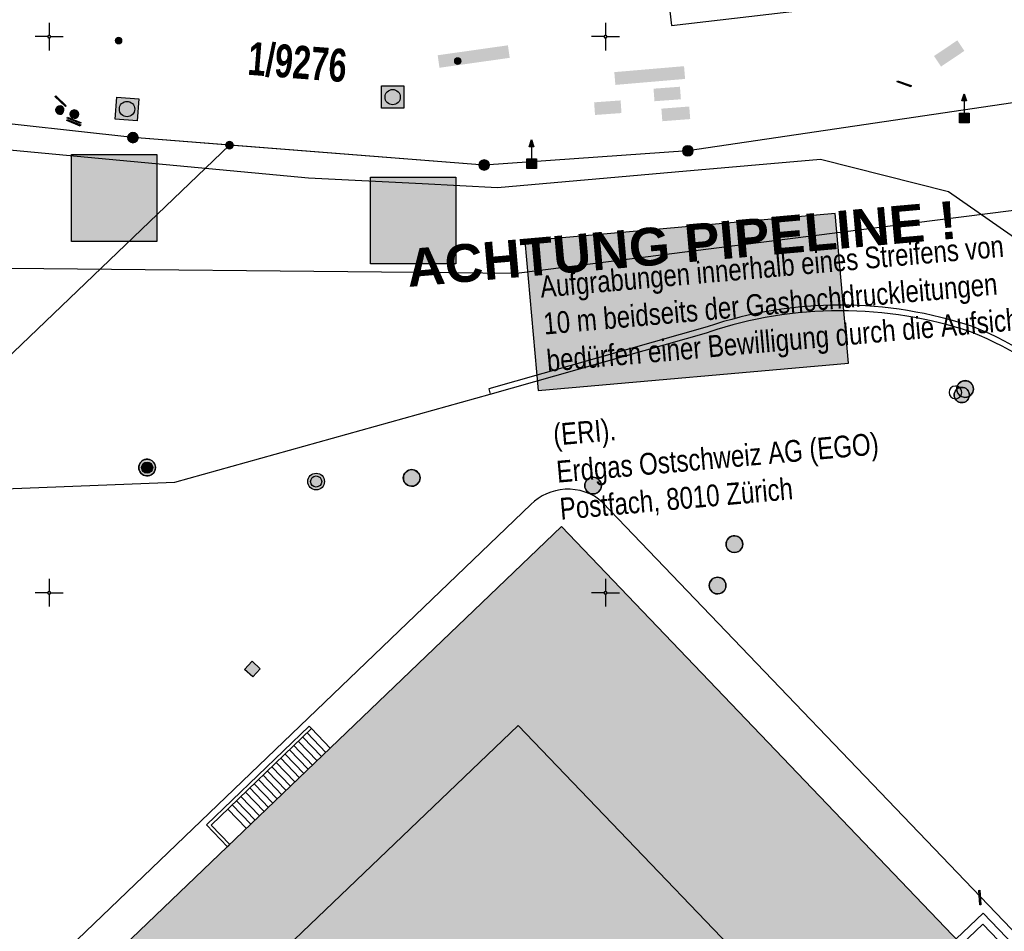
# Model space of a CAD drawing. Header units: metres. Extents: x 2695560 to 2696939, y 1260491 to 1262050.
# Tile 573 of 656: x 2695750 to 2695794, y 1261235 to 1261276. Entities that reach past the tile are written whole.
import ezdxf

# ---------------------------------------------------------------- set-up
doc = ezdxf.new("R2010")
doc.units = ezdxf.units.M
doc.linetypes.add('AUSGEZOGEN', pattern=[0])
for name, color, linetype in [('XR$1$AV_Flächen (EO)', 7, 'AUSGEZOGEN'), ('XR$1$AV_Gebäudeflächen (BB)', 7, 'AUSGEZOGEN'), ('XR$1$AV_Grenzpunkte', 7, 'AUSGEZOGEN'), ('XR$1$AV_Grundstück-Nr.', 7, 'AUSGEZOGEN'), ('XR$1$AV_Koordinatennetzpunkte', 7, 'AUSGEZOGEN'), ('XR$1$AV_Linien (BB)', 7, 'AUSGEZOGEN'), ('XR$1$AV_Linien (EO)', 7, 'AUSGEZOGEN'), ('XR$1$AV_Linien (RL)', 7, 'AUSGEZOGEN'), ('XR$1$AV_Signalpunkte (RL)', 7, 'AUSGEZOGEN'), ('XR$1$AW_LK_Einlaufschacht alt', 24, 'AUSGEZOGEN'), ('XR$1$AW_LK_Schachtdeckel', 24, 'AUSGEZOGEN'), ('XR$1$EW_LK_Bauwerk', 1, 'AUSGEZOGEN'), ('XR$1$EW_LK_Knoten', 1, 'AUSGEZOGEN'), ('XR$1$FM_LK_SW_TRASSEKNOTEN', 94, 'AUSGEZOGEN'), ('XR$1$GA_LK_Absperrarmatur', 32, 'AUSGEZOGEN'), ('XR$1$GA_LK_Rohrleitungsteil', 32, 'AUSGEZOGEN'), ('XR$1$Liegenschaftsgrenzen', 7, 'AUSGEZOGEN'), ('XR$1$PFAV', 255, 'AUSGEZOGEN'), ('XR$1$PFAW', 255, 'AUSGEZOGEN'), ('XR$1$PFEW', 255, 'AUSGEZOGEN'), ('XR$1$PFGA', 255, 'AUSGEZOGEN'), ('XR$1$PFWA', 255, 'AUSGEZOGEN'), ('XR$1$RAEW', 8, 'AUSGEZOGEN'), ('XR$1$RP_Abstandslinie', 7, 'AUSGEZOGEN'), ('XR$1$WA_LK_Absperrarmatur', 171, 'AUSGEZOGEN'), ('XR$1$WA_LK_Hydrant', 171, 'AUSGEZOGEN'), ('XR$1$WA_LK_Piezometer', 171, 'AUSGEZOGEN'), ('XR$1$WA_LK_Rohrleitungsteil', 171, 'AUSGEZOGEN')]:
    doc.layers.add(name, color=color, linetype=linetype)
doc.styles.add('ARIAL', font='arial.ttf')

# ---------------------------------------------------------------- blocks, each defined once
blk = doc.blocks.new('COMPLEXOBJECT_53')
at = {"layer": 'XR$1$AV_Linien (BB)', "color": 7, "linetype": 'AUSGEZOGEN', "transparency": 33554687}
blk.add_line((5804.812, 11283.571), (5803.772, 11285.182), dxfattribs=at)
blk.add_lwpolyline([(5777.79, 11277.06), (5777.964, 11275.509), (5788.005, 11276.681)], dxfattribs=at)
for centre, radius, start, end in [((5784.758, 11308.561), 32.042, 291.6804, 308.7466), ((5784.74, 11308.586), 32.071, 275.8438, 291.6944)]:
    blk.add_arc(centre, radius, start, end, dxfattribs=at)
blk = doc.blocks.new('COMPLEXOBJECT_612')
at = {"layer": 'XR$1$AV_Linien (BB)', "color": 7, "linetype": 'AUSGEZOGEN', "transparency": 33554687}
blk.add_line((5774.874, 11254.064), (5818.92, 11208.034), dxfattribs=at)
blk.add_lwpolyline([(5686.237, 11172.151), (5729.039, 11213.077), (5771.648, 11253.966)], dxfattribs=at)
for centre, radius, start, end in [((5773.311, 11252.306), 2.349, 93.1138, 135.0465), ((5773.314, 11252.303), 2.353, 48.4628, 93.1897)]:
    blk.add_arc(centre, radius, start, end, dxfattribs=at)
blk = doc.blocks.new('COMPLEXOBJECT_688')
at = {"layer": 'XR$1$AV_Linien (BB)', "color": 7, "linetype": 'AUSGEZOGEN', "transparency": 33554687}
blk.add_line((5769.823, 11258.925), (5779.641, 11261.719), dxfattribs=at)
for centre, radius, start, end in [((5785.538, 11244.126), 18.555, 89.9999, 108.5306), ((5785.542, 11244.123), 18.558, 71.4223, 90.0113), ((5785.873, 11247.753), 15.035, 45.252, 68.2122)]:
    blk.add_arc(centre, radius, start, end, dxfattribs=at)
blk = doc.blocks.new('COMPLEXOBJECT_860')
at = {"layer": 'XR$1$AV_Flächen (EO)', "color": 7, "linetype": 'AUSGEZOGEN', "transparency": 33554687}
blk.add_line((5769.823, 11258.925), (5779.641, 11261.719), dxfattribs=at)
for points in [[(5779.573, 11261.959), (5769.755, 11259.165), (5769.823, 11258.925)], [(5796.458, 11258.431), (5799.729, 11255.027), (5799.902, 11254.847), (5804.212, 11258.98), (5808.355, 11254.701), (5808.535, 11254.874), (5804.219, 11259.333), (5799.909, 11255.2), (5796.634, 11258.608)]]:
    blk.add_lwpolyline(points, dxfattribs=at)
for centre, radius, start, end in [((5785.542, 11244.101), 18.829, 71.4428, 108.4806), ((5785.538, 11244.126), 18.555, 89.9999, 108.5306), ((5785.542, 11244.123), 18.558, 71.4223, 90.0113), ((5785.873, 11247.753), 15.035, 45.252, 68.2122), ((5785.895, 11247.787), 15.245, 45.2188, 68.2923)]:
    blk.add_arc(centre, radius, start, end, dxfattribs=at)
blk = doc.blocks.new('BWAV16')
at = {"true_color": 0x000000, "transparency": 33554687}
blk.add_hatch(color=18, dxfattribs=at).paths.add_polyline_path([(-0.082, 0.59), (0.081, 0.59), (0, 0.835)])
at = {"layer": 'XR$1$PFAV', "transparency": 33554687}
blk.add_hatch(color=7, dxfattribs=at).paths.add_polyline_path([(-0.165, -0.165), (0.165, -0.165), (0.165, 0.165), (-0.165, 0.165)])
at = {"color": 7, "transparency": 33554687}
blk.add_line((0, 0.654), (0, 0.165), dxfattribs=at)
for points in [[(-0.082, 0.59), (0, 0.835), (0.081, 0.59), (-0.082, 0.59)], [(0.165, -0.165), (-0.165, -0.165), (-0.165, 0.165), (0.165, 0.165), (0.165, -0.165)]]:
    blk.add_lwpolyline(points, close=True, dxfattribs=at)
at = {"layer": 'XR$1$PFAV', "transparency": 33554687}
blk.add_lwpolyline([(-0.165, 0.165), (0.165, 0.165), (0.165, -0.165), (-0.165, -0.165), (-0.165, 0.165)], close=True, dxfattribs=at)
blk = doc.blocks.new('BAV15')
at = {"layer": 'XR$1$PFAV', "transparency": 33554687}
blk.add_hatch(color=7, dxfattribs=at).paths.add_polyline_path([(0.5, 0), (0.49, 0.101), (0.459, 0.197), (0.41, 0.286), (0.344, 0.362), (0.264, 0.424), (0.174, 0.469), (0.076, 0.494), (-0.025, 0.499), (-0.125, 0.484), (-0.22, 0.449), (-0.306, 0.395), (-0.379, 0.326), (-0.437, 0.243), (-0.477, 0.15), (-0.497, 0.051), (-0.497, -0.051), (-0.477, -0.15), (-0.437, -0.243), (-0.379, -0.326), (-0.306, -0.395), (-0.22, -0.449), (-0.125, -0.484), (-0.025, -0.499), (0.076, -0.494), (0.174, -0.469), (0.264, -0.424), (0.344, -0.362), (0.41, -0.286), (0.459, -0.197), (0.49, -0.101)])
at = {"color": 7, "transparency": 33554687}
for start, end in [(90, 270), (270, 90)]:
    blk.add_arc((0, 0), 0.5, start, end, dxfattribs=at)
at = {"layer": 'XR$1$PFAV', "transparency": 33554687}
blk.add_circle((0, 0), 0.5, dxfattribs=at)
blk = doc.blocks.new('BAV2041')
at = {"color": 7, "transparency": 33554687}
for p, q in [((0, 0.5), (0, 0.05)), ((-0.05, 0), (-0.5, 0)), ((0.05, 0), (0.5, 0)), ((0, -0.05), (0, -0.5))]:
    blk.add_line(p, q, dxfattribs=at)
blk.add_circle((0, 0), 0.05, dxfattribs=at)
for start, end in [(90, 270), (270, 90)]:
    blk.add_arc((0, 0), 0.05, start, end, dxfattribs=at)
blk = doc.blocks.new('BAW2089')
at = {"layer": 'XR$1$PFAW', "transparency": 33554687}
blk.add_hatch(color=7, dxfattribs=at).paths.add_polyline_path([(-0.5, 0.5), (-0.5, -0.5), (0.5, -0.5), (0.5, 0.5)])
at = {"transparency": 33554687}
blk.add_lwpolyline([(-0.5, 0.5), (0.5, 0.5), (0.5, -0.5), (-0.5, -0.5), (-0.5, 0.5)], close=True, dxfattribs=at)
at = {"layer": 'XR$1$PFAW', "transparency": 33554687}
blk.add_lwpolyline([(-0.5, 0.5), (0.5, 0.5), (0.5, -0.5), (-0.5, -0.5), (-0.5, 0.5)], close=True, dxfattribs=at)
blk = doc.blocks.new('BAW2087')
at = {"lineweight": 25, "true_color": 0x000000, "transparency": 33554687}
h = blk.add_hatch(color=18, dxfattribs=at)
h.paths.add_polyline_path([(-0.5, 0.5), (-0.5, -0.5), (0.5, -0.5), (0.5, 0.5)])
h.paths.add_polyline_path([(0.337, -0.069), (0.316, -0.136), (0.282, -0.196), (0.237, -0.249), (0.182, -0.292), (0.119, -0.322), (0.052, -0.34), (-0.017, -0.343), (-0.086, -0.333), (-0.151, -0.309), (-0.21, -0.272), (-0.261, -0.224), (-0.301, -0.167), (-0.328, -0.103), (-0.342, -0.035), (-0.342, 0.035), (-0.328, 0.103), (-0.301, 0.167), (-0.261, 0.224), (-0.21, 0.272), (-0.151, 0.309), (-0.086, 0.333), (-0.017, 0.343), (0.052, 0.34), (0.119, 0.322), (0.182, 0.292), (0.237, 0.249), (0.282, 0.196), (0.316, 0.136), (0.337, 0.069), (0.344, 0)], flags=16)
at = {"layer": 'XR$1$PFAW', "lineweight": 25, "transparency": 33554687}
blk.add_hatch(color=7, dxfattribs=at).paths.add_polyline_path([(0.344, 0), (0.337, 0.069), (0.316, 0.136), (0.282, 0.196), (0.237, 0.249), (0.182, 0.292), (0.119, 0.322), (0.052, 0.34), (-0.017, 0.343), (-0.086, 0.333), (-0.151, 0.309), (-0.21, 0.272), (-0.261, 0.224), (-0.301, 0.167), (-0.328, 0.103), (-0.342, 0.035), (-0.342, -0.035), (-0.328, -0.103), (-0.301, -0.167), (-0.261, -0.224), (-0.21, -0.272), (-0.151, -0.309), (-0.086, -0.333), (-0.017, -0.343), (0.052, -0.34), (0.119, -0.322), (0.182, -0.292), (0.237, -0.249), (0.282, -0.196), (0.316, -0.136), (0.337, -0.069)])
at = {"lineweight": 25, "transparency": 33554687}
for p, q in [((-0.5, 0.5, 0.993), (0.5, 0.5, 0.993)), ((-0.5, -0.5, 0.993), (-0.5, 0.5, 0.993)), ((0.5, 0.5, 0.993), (0.5, -0.5, 0.993)), ((0.5, -0.5, 0.993), (-0.5, -0.5, 0.993))]:
    blk.add_line(p, q, dxfattribs=at)
blk.add_circle((0, 0), 0.344, dxfattribs=at)
at = {"layer": 'XR$1$PFAW', "lineweight": 25, "transparency": 33554687}
blk.add_line((-0.5, 0.5), (0.5, 0.5), dxfattribs=at)
at = {"layer": 'XR$1$PFAW', "color": 31, "lineweight": 25, "transparency": 33554687}
for p, q in [((-0.5, -0.5), (-0.5, 0.5)), ((0.5, 0.5), (0.5, -0.5)), ((0.5, -0.5), (-0.5, -0.5))]:
    blk.add_line(p, q, dxfattribs=at)
at = {"layer": 'XR$1$PFAW', "lineweight": 25, "transparency": 33554687}
blk.add_circle((0, 0), 0.344, dxfattribs=at)
blk = doc.blocks.new('BAW2082')
at = {"layer": 'XR$1$PFAW', "transparency": 33554687}
blk.add_hatch(color=7, dxfattribs=at).paths.add_polyline_path([(0.509, -0.003), (0.499, 0.098), (0.469, 0.194), (0.42, 0.283), (0.354, 0.359), (0.274, 0.421), (0.183, 0.466), (0.085, 0.491), (-0.016, 0.496), (-0.116, 0.481), (-0.211, 0.446), (-0.297, 0.392), (-0.37, 0.323), (-0.428, 0.24), (-0.468, 0.147), (-0.488, 0.047), (-0.488, -0.054), (-0.468, -0.153), (-0.428, -0.246), (-0.37, -0.329), (-0.297, -0.398), (-0.211, -0.452), (-0.116, -0.487), (-0.016, -0.502), (0.085, -0.497), (0.183, -0.472), (0.274, -0.427), (0.354, -0.366), (0.42, -0.289), (0.469, -0.2), (0.499, -0.104)])
at = {"transparency": 33554687}
for start, end in [(91.19481, 268.80519), (268.80519, 91.19481)]:
    blk.add_arc((0.01, 0), 0.5, start, end, dxfattribs=at)
at = {"layer": 'XR$1$PFAW', "transparency": 33554687}
blk.add_circle((0.009, -0.003), 0.5, dxfattribs=at)
blk = doc.blocks.new('BWA2013')
at = {"true_color": 0x000000, "transparency": 33554687}
blk.add_hatch(color=18, dxfattribs=at).paths.add_polyline_path([(-0.291, -0.409), (0.352, 0.357), (0.291, 0.409), (-0.352, -0.357)])
at = {"transparency": 33554687}
blk.add_lwpolyline([(-0.291, -0.409), (-0.352, -0.357), (0.291, 0.409), (0.352, 0.357), (-0.291, -0.409)], close=True, dxfattribs=at)
blk = doc.blocks.new('BWA2009')
at = {"true_color": 0x000000, "transparency": 33554687}
blk.add_hatch(color=18, dxfattribs=at).paths.add_polyline_path([(0.333, 0), (0.327, 0.067), (0.306, 0.131), (0.274, 0.19), (0.23, 0.242), (0.176, 0.283), (0.116, 0.313), (0.05, 0.329), (-0.017, 0.333), (-0.084, 0.323), (-0.147, 0.299), (-0.204, 0.264), (-0.253, 0.217), (-0.291, 0.162), (-0.318, 0.1), (-0.332, 0.034), (-0.332, -0.034), (-0.318, -0.1), (-0.291, -0.162), (-0.253, -0.217), (-0.204, -0.264), (-0.147, -0.299), (-0.084, -0.323), (-0.017, -0.333), (0.05, -0.329), (0.116, -0.313), (0.176, -0.283), (0.23, -0.242), (0.274, -0.19), (0.306, -0.131), (0.327, -0.067)])
at = {"layer": 'XR$1$PFWA', "transparency": 33554687}
blk.add_hatch(color=7, dxfattribs=at).paths.add_polyline_path([(0.5, 0), (0.49, 0.101), (0.459, 0.197), (0.41, 0.286), (0.344, 0.362), (0.264, 0.424), (0.174, 0.469), (0.076, 0.494), (-0.025, 0.499), (-0.125, 0.484), (-0.22, 0.449), (-0.306, 0.395), (-0.379, 0.326), (-0.437, 0.243), (-0.477, 0.15), (-0.497, 0.051), (-0.497, -0.051), (-0.477, -0.15), (-0.437, -0.243), (-0.379, -0.326), (-0.306, -0.395), (-0.22, -0.449), (-0.125, -0.484), (-0.025, -0.499), (0.076, -0.494), (0.174, -0.469), (0.264, -0.424), (0.344, -0.362), (0.41, -0.286), (0.459, -0.197), (0.49, -0.101)])
at = {"transparency": 33554687}
blk.add_circle((0, 0), 0.333, dxfattribs=at)
for start, end in [(90, 180), (180, 270), (0, 90), (270, 0)]:
    blk.add_arc((0, 0), 0.5, start, end, dxfattribs=at)
at = {"layer": 'XR$1$PFWA', "transparency": 33554687}
blk.add_circle((0, 0), 0.5, dxfattribs=at)
blk = doc.blocks.new('BWA1376')
at = {"true_color": 0x000000, "transparency": 33554687}
h = blk.add_hatch(color=18, dxfattribs=at)
h.paths.add_polyline_path([(0.5, 0), (0.49, 0.101), (0.459, 0.197), (0.41, 0.286), (0.344, 0.362), (0.264, 0.424), (0.174, 0.469), (0.076, 0.494), (-0.025, 0.499), (-0.125, 0.484), (-0.22, 0.449), (-0.306, 0.395), (-0.379, 0.326), (-0.437, 0.243), (-0.477, 0.15), (-0.497, 0.051), (-0.497, -0.051), (-0.477, -0.15), (-0.437, -0.243), (-0.379, -0.326), (-0.306, -0.395), (-0.22, -0.449), (-0.125, -0.484), (-0.025, -0.499), (0.076, -0.494), (0.174, -0.469), (0.264, -0.424), (0.344, -0.362), (0.41, -0.286), (0.459, -0.197), (0.49, -0.101)])
h.paths.add_polyline_path([(0.326, 0.067), (0.333, 0), (0.326, -0.067), (0.306, -0.131), (0.273, -0.19), (0.229, -0.241), (0.176, -0.283), (0.116, -0.312), (0.05, -0.329), (-0.017, -0.333), (-0.083, -0.322), (-0.147, -0.299), (-0.204, -0.263), (-0.253, -0.217), (-0.291, -0.162), (-0.318, -0.1), (-0.331, -0.034), (-0.331, 0.034), (-0.318, 0.1), (-0.291, 0.162), (-0.253, 0.217), (-0.204, 0.263), (-0.147, 0.299), (-0.083, 0.322), (-0.017, 0.333), (0.05, 0.329), (0.116, 0.312), (0.176, 0.283), (0.229, 0.241), (0.273, 0.19), (0.306, 0.131)], flags=16)
at = {"layer": 'XR$1$PFWA', "transparency": 33554687}
blk.add_hatch(color=7, dxfattribs=at).paths.add_polyline_path([(0.5, 0), (0.49, 0.101), (0.459, 0.197), (0.41, 0.286), (0.344, 0.362), (0.264, 0.424), (0.174, 0.469), (0.076, 0.494), (-0.025, 0.499), (-0.125, 0.484), (-0.22, 0.449), (-0.306, 0.395), (-0.379, 0.326), (-0.437, 0.243), (-0.477, 0.15), (-0.497, 0.051), (-0.497, -0.051), (-0.477, -0.15), (-0.437, -0.243), (-0.379, -0.326), (-0.306, -0.395), (-0.22, -0.449), (-0.125, -0.484), (-0.025, -0.499), (0.076, -0.494), (0.174, -0.469), (0.264, -0.424), (0.344, -0.362), (0.41, -0.286), (0.459, -0.197), (0.49, -0.101)])
at = {"transparency": 33554687}
for radius in [0.5, 0.333]:
    blk.add_circle((0, 0), radius, dxfattribs=at)
blk = doc.blocks.new('BWA965')
at = {"layer": 'XR$1$PFWA', "transparency": 33554687}
blk.add_hatch(color=7, dxfattribs=at).paths.add_polyline_path([(0, 0.5), (-0.05, 0.5), (-0.1, 0.49), (-0.15, 0.48), (-0.2, 0.46), (-0.24, 0.44), (-0.29, 0.41), (-0.33, 0.38), (-0.36, 0.34), (-0.4, 0.31), (-0.42, 0.26), (-0.45, 0.22), (-0.47, 0.17), (-0.48, 0.13), (-0.49, 0.08), (-0.5, 0.03), (-0.5, -0.03), (-0.49, -0.08), (-0.48, -0.13), (-0.47, -0.17), (-0.45, -0.22), (-0.42, -0.26), (-0.4, -0.31), (-0.36, -0.34), (-0.33, -0.38), (-0.29, -0.41), (-0.24, -0.44), (-0.2, -0.46), (-0.15, -0.48), (-0.1, -0.49), (-0.05, -0.5), (0, -0.5), (0.05, -0.5), (0.1, -0.49), (0.15, -0.48), (0.2, -0.46), (0.24, -0.44), (0.29, -0.41), (0.33, -0.38), (0.36, -0.34), (0.4, -0.31), (0.42, -0.26), (0.45, -0.22), (0.47, -0.17), (0.48, -0.13), (0.49, -0.08), (0.5, -0.03), (0.5, 0.03), (0.49, 0.08), (0.48, 0.13), (0.47, 0.17), (0.45, 0.22), (0.42, 0.26), (0.4, 0.31), (0.36, 0.34), (0.33, 0.38), (0.29, 0.41), (0.24, 0.44), (0.2, 0.46), (0.15, 0.48), (0.1, 0.49), (0.05, 0.5)])
at = {"transparency": 33554687}
blk.add_line((0, 0.5), (0, -0.5), dxfattribs=at)
for start, end in [(90, 270), (270, 90)]:
    blk.add_arc((0, 0), 0.5, start, end, dxfattribs=at)
blk = doc.blocks.new('BGA2100')
at = {"layer": 'XR$1$PFGA', "transparency": 33554687}
blk.add_hatch(color=7, dxfattribs=at).paths.add_polyline_path([(-0.5, -0.2411), (0.5, -0.2411), (0.5, 0.2411), (-0.5, 0.2411)])
at = {"color": 32, "transparency": 33554687}
blk.add_lwpolyline([(-0.5, -0.2411), (0.5, -0.2411), (0.5, 0.2411), (-0.5, 0.2411), (-0.5, -0.2411)], close=True, dxfattribs=at)
at = {"color": 7, "transparency": 33554687, "insert": (0, 0.1869), "char_height": 0.121428, "width": 1.83665, "attachment_point": 5, "style": 'ARIAL'}
blk.add_mtext('\\A1;{\\fArial|i0|b1;\\H0.121428;\\W1.000000;\\C7;ACHTUNG PIPELINE !}\\P', dxfattribs=at)
at = {"color": 7, "transparency": 33554687, "insert": (-0.4643, 0.125), "char_height": 0.069642, "width": 1.950407, "attachment_point": 1, "line_spacing_factor": 1.024096, "style": 'ARIAL'}
blk.add_mtext('\\A1;{\\fArial|i0|b0;\\H0.069642;\\W0.788843;\\C7;Aufgrabungen innerhalb eines Streifens von }\\P{\\fArial|i0|b0;\\H0.070000;\\W0.788843;\\C7;10 m beidseits der Gashochdruckleitungen }\\P{\\fArial|i0|b0;\\H0.070000;\\W0.788843;\\C7;bedürfen einer Bewilligung durch die Aufsichtsbehörde }\\P}\\P{\\fArial|i0|b0;\\H0.070000;\\W0.788843;\\C7;(ERI).}\\P{\\fArial|i0|b0;\\H0.070000;\\W0.788843;\\C7;Erdgas Ostschweiz AG (EGO)}\\P{\\fArial|i0|b0;\\H0.070000;\\W0.788843;\\C7;Postfach, 8010 Zürich}\\P', dxfattribs=at)
blk = doc.blocks.new('BGA2013')
at = {"transparency": 33554687}
blk.add_hatch(color=36, dxfattribs=at).paths.add_polyline_path([(-0.291, -0.409), (0.352, 0.357), (0.291, 0.409), (-0.352, -0.357)])
at = {"color": 32, "transparency": 33554687}
blk.add_lwpolyline([(-0.291, -0.409), (-0.352, -0.357), (0.291, 0.409), (0.352, 0.357), (-0.291, -0.409)], close=True, dxfattribs=at)
blk = doc.blocks.new('BGA965')
at = {"layer": 'XR$1$PFGA', "transparency": 33554687}
blk.add_hatch(color=7, dxfattribs=at).paths.add_polyline_path([(0.5, 0), (0.49, 0.1), (0.46, 0.2), (0.41, 0.29), (0.34, 0.36), (0.26, 0.42), (0.17, 0.47), (0.08, 0.49), (-0.03, 0.5), (-0.13, 0.48), (-0.22, 0.45), (-0.31, 0.4), (-0.38, 0.33), (-0.44, 0.24), (-0.48, 0.15), (-0.5, 0.05), (-0.5, -0.05), (-0.48, -0.15), (-0.44, -0.24), (-0.38, -0.33), (-0.31, -0.4), (-0.22, -0.45), (-0.13, -0.48), (-0.03, -0.5), (0.08, -0.49), (0.17, -0.47), (0.26, -0.42), (0.34, -0.36), (0.41, -0.29), (0.46, -0.2), (0.49, -0.1)])
at = {"color": 32, "transparency": 33554687}
blk.add_line((0, 0.5), (0, -0.5), dxfattribs=at)
for start, end in [(90, 270), (270, 90)]:
    blk.add_arc((0, 0), 0.5, start, end, dxfattribs=at)
at = {"layer": 'XR$1$PFGA', "transparency": 33554687}
blk.add_circle((0, 0), 0.5, dxfattribs=at)
blk = doc.blocks.new('BEWLP2574')
at = {"layer": 'XR$1$PFEW', "transparency": 33554687}
blk.add_hatch(color=7, dxfattribs=at).paths.add_polyline_path([(-0.5, 0), (-0.497, -0.051), (-0.489, -0.101), (-0.477, -0.15), (-0.459, -0.198), (-0.437, -0.243), (-0.41, -0.286), (-0.379, -0.326), (-0.344, -0.363), (-0.306, -0.396), (-0.264, -0.425), (-0.22, -0.449), (-0.173, -0.469), (-0.125, -0.485), (-0.075, -0.495), (-0.025, -0.5), (0.026, -0.5), (0.076, -0.495), (0.126, -0.485), (0.174, -0.469), (0.221, -0.449), (0.265, -0.425), (0.306, -0.396), (0.345, -0.363), (0.38, -0.326), (0.411, -0.286), (0.437, -0.243), (0.46, -0.198), (0.477, -0.15), (0.49, -0.101), (0.498, -0.051), (0.5, 0), (0.498, 0.05), (0.49, 0.1), (0.477, 0.149), (0.46, 0.197), (0.437, 0.242), (0.411, 0.285), (0.38, 0.325), (0.345, 0.362), (0.306, 0.395), (0.265, 0.424), (0.221, 0.448), (0.174, 0.468), (0.126, 0.484), (0.076, 0.494), (0.026, 0.499), (-0.025, 0.499), (-0.075, 0.494), (-0.125, 0.484), (-0.173, 0.468), (-0.22, 0.448), (-0.264, 0.424), (-0.306, 0.395), (-0.344, 0.362), (-0.379, 0.325), (-0.41, 0.285), (-0.437, 0.242), (-0.459, 0.197), (-0.477, 0.149), (-0.489, 0.1), (-0.497, 0.05)])
at = {"color": 1, "transparency": 33554687}
for start, end in [(90, 180), (0, 90), (180, 270), (270, 0)]:
    blk.add_arc((0, 0), 0.5, start, end, dxfattribs=at)
at = {"layer": 'XR$1$PFEW', "transparency": 33554687}
blk.add_circle((0, 0), 0.5, dxfattribs=at)
blk = doc.blocks.new('BEW957')
at = {"layer": 'XR$1$RAEW', "transparency": 33554687}
blk.add_hatch(color=1, dxfattribs=at).paths.add_polyline_path([(-0.5, 0), (-0.5, -0.05), (-0.49, -0.1), (-0.48, -0.15), (-0.46, -0.2), (-0.44, -0.24), (-0.41, -0.29), (-0.38, -0.33), (-0.34, -0.36), (-0.31, -0.4), (-0.26, -0.42), (-0.22, -0.45), (-0.17, -0.47), (-0.13, -0.48), (-0.08, -0.49), (-0.03, -0.5), (0.03, -0.5), (0.08, -0.49), (0.13, -0.48), (0.17, -0.47), (0.22, -0.45), (0.26, -0.42), (0.31, -0.4), (0.34, -0.36), (0.38, -0.33), (0.41, -0.29), (0.44, -0.24), (0.46, -0.2), (0.48, -0.15), (0.49, -0.1), (0.5, -0.05), (0.5, 0), (0.5, 0.05), (0.49, 0.1), (0.48, 0.15), (0.46, 0.2), (0.44, 0.24), (0.41, 0.29), (0.38, 0.33), (0.34, 0.36), (0.31, 0.4), (0.26, 0.42), (0.22, 0.45), (0.17, 0.47), (0.13, 0.48), (0.08, 0.49), (0.03, 0.5), (-0.03, 0.5), (-0.08, 0.49), (-0.13, 0.48), (-0.17, 0.47), (-0.22, 0.45), (-0.26, 0.42), (-0.31, 0.4), (-0.34, 0.36), (-0.38, 0.33), (-0.41, 0.29), (-0.44, 0.24), (-0.46, 0.2), (-0.48, 0.15), (-0.49, 0.1), (-0.5, 0.05)])
at = {"color": 1, "transparency": 33554687}
for start, end in [(90, 180), (180, 270), (0, 90), (270, 0)]:
    blk.add_arc((0, 0), 0.5, start, end, dxfattribs=at)
at = {"layer": 'XR$1$RAEW', "color": 1, "transparency": 33554687}
blk.add_circle((0, 0), 0.5, dxfattribs=at)
blk = doc.blocks.new('BWFM16')
at = {"color": 94, "transparency": 33554687}
for start, end in [(91.19481, 268.80519), (268.80519, 91.19481)]:
    blk.add_arc((0.01, 0), 0.5, start, end, dxfattribs=at)

msp = doc.modelspace()

# ---------------------------------------------------------------- hatches: boundary and pattern name
at = {"transparency": 33554687}
for points in [[(2695790.733, 1261273.938), (2695791.051, 1261273.465), (2695792.099, 1261274.17), (2695791.781, 1261274.643)], [(2695768.432, 1261273.974), (2695768.512, 1261273.411), (2695771.668, 1261273.858), (2695771.588, 1261274.421)], [(2695776.368, 1261273.215), (2695776.417, 1261272.641), (2695779.55, 1261272.909), (2695779.501, 1261273.483)], [(2695778.131, 1261272.471), (2695778.173, 1261271.907), (2695779.36, 1261271.994), (2695779.318, 1261272.558)], [(2695775.461, 1261271.857), (2695775.501, 1261271.289), (2695776.691, 1261271.375), (2695776.651, 1261271.943)], [(2695778.483, 1261271.573), (2695778.526, 1261271.008), (2695779.779, 1261271.105), (2695779.736, 1261271.67)], [(2695751.975, 1261269.506), (2695751.975, 1261265.605), (2695755.815, 1261265.605), (2695755.815, 1261269.506)], [(2695765.405, 1261268.492), (2695765.405, 1261264.591), (2695769.245, 1261264.591), (2695769.245, 1261268.492)]]:
    msp.add_hatch(color=7, dxfattribs=at).paths.add_polyline_path(points)
at = {"layer": 'XR$1$AV_Gebäudeflächen (BB)', "true_color": 0xd2d2d2, "transparency": 33554687}
msp.add_hatch(color=254, dxfattribs=at).paths.add_polyline_path([(2695802.253, 1261211.804), (2695802.506, 1261212.046), (2695803.088, 1261212.602), (2695804.985, 1261214.418), (2695795.221, 1261224.502), (2695792.807, 1261222.189), (2695787.315, 1261227.922), (2695786.523, 1261228.748), (2695786.447, 1261228.827), (2695791.894, 1261234.073), (2695773.998, 1261252.781), (2695712.811, 1261194.153), (2695712.728, 1261194.239), (2695709.278, 1261190.908), (2695712.864, 1261187.14), (2695696.879, 1261171.847), (2695694.22, 1261169.303), (2695694.057, 1261169.147), (2695714.831, 1261147.469), (2695712.456, 1261145.193), (2695722.032, 1261135.149), (2695743.269, 1261155.355), (2695745.466, 1261153.077), (2695748.926, 1261156.407), (2695746.744, 1261158.678), (2695797.572, 1261207.323)])

# ---------------------------------------------------------------- linework, layer by layer
at = {"color": 24, "lineweight": -3, "transparency": 33554687}
for points in [[(2695751.975, 1261269.506), (2695755.815, 1261269.506), (2695755.815, 1261265.605), (2695751.975, 1261265.605), (2695751.975, 1261269.506)], [(2695765.405, 1261268.492), (2695769.245, 1261268.492), (2695769.245, 1261264.591), (2695765.405, 1261264.591), (2695765.405, 1261268.492)]]:
    msp.add_lwpolyline(points, close=True, dxfattribs=at)
at = {"layer": 'XR$1$AV_Flächen (EO)', "color": 7, "linetype": 'AUSGEZOGEN', "transparency": 33554687}
for points in [[(2695762.766, 1261243.702), (2695762.662, 1261243.81), (2695758.044, 1261239.372), (2695758.982, 1261238.393), (2695759.09, 1261238.497), (2695758.256, 1261239.368), (2695762.766, 1261243.702)], [(2695791.97, 1261233.993), (2695792.935, 1261234.916), (2695819.123, 1261207.575), (2695819.376, 1261207.817), (2695792.946, 1261235.411), (2695791.728, 1261234.246), (2695791.97, 1261233.993)]]:
    msp.add_lwpolyline(points, close=True, dxfattribs=at)
at = {"layer": 'XR$1$AV_Linien (BB)', "color": 7, "linetype": 'AUSGEZOGEN', "transparency": 33554687}
for points in [[(2695798.234, 1261272.418), (2695779.67, 1261269.68), (2695770.52, 1261269.04), (2695754.74, 1261270.27), (2695739.53, 1261271.96), (2695722.59, 1261273.91), (2695722.239, 1261273.939)], [(2695714.826, 1261259.94), (2695715.736, 1261260.81), (2695734.17, 1261258.596), (2695736.306, 1261257.713), (2695744.75, 1261254.314), (2695756.617, 1261254.78), (2695770.793, 1261258.735)], [(2695694.057, 1261169.147), (2695694.22, 1261169.303), (2695696.879, 1261171.847), (2695712.864, 1261187.14), (2695709.278, 1261190.908), (2695712.728, 1261194.239), (2695712.811, 1261194.153), (2695773.998, 1261252.781), (2695791.894, 1261234.073), (2695786.447, 1261228.827), (2695786.523, 1261228.748), (2695787.315, 1261227.922)]]:
    msp.add_lwpolyline(points, dxfattribs=at)
at = {"layer": 'XR$1$AV_Linien (EO)', "color": 7, "linetype": 'AUSGEZOGEN', "transparency": 33554687}
for p, q in [((2695762.766, 1261243.702), (2695763.607, 1261242.824)), ((2695763.21, 1261242.444), (2695762.368, 1261243.32)), ((2695763.409, 1261242.634), (2695762.567, 1261243.51)), ((2695762.813, 1261242.064), (2695761.972, 1261242.939)), ((2695763.011, 1261242.254), (2695762.17, 1261243.129)), ((2695762.217, 1261241.493), (2695761.377, 1261242.367)), ((2695762.416, 1261241.683), (2695761.575, 1261242.558)), ((2695762.614, 1261241.873), (2695761.774, 1261242.748)), ((2695761.82, 1261241.112), (2695760.981, 1261241.986)), ((2695762.019, 1261241.303), (2695761.179, 1261242.177)), ((2695761.423, 1261240.732), (2695760.584, 1261241.605)), ((2695761.622, 1261240.922), (2695760.782, 1261241.796)), ((2695760.827, 1261240.161), (2695759.989, 1261241.033)), ((2695761.026, 1261240.351), (2695760.187, 1261241.224)), ((2695761.225, 1261240.542), (2695760.386, 1261241.414)), ((2695760.43, 1261239.781), (2695759.593, 1261240.652)), ((2695760.629, 1261239.971), (2695759.791, 1261240.843)), ((2695760.033, 1261239.4), (2695759.196, 1261240.271)), ((2695760.232, 1261239.59), (2695759.394, 1261240.462)), ((2695758.999, 1261240.081), (2695759.834, 1261239.209))]:
    msp.add_line(p, q, dxfattribs=at)
msp.add_lwpolyline([(2695786.447, 1261228.827), (2695772.043, 1261243.837), (2695716.911, 1261191.077), (2695716.306, 1261190.498)], dxfattribs=at)
at = {"layer": 'XR$1$AV_Linien (RL)', "color": 7, "linetype": 'AUSGEZOGEN', "transparency": 33554687}
msp.add_lwpolyline([(2695721.533, 1261272.606), (2695746.772, 1261269.946), (2695762.63, 1261268.457), (2695767.734, 1261268.21), (2695771.116, 1261268.023), (2695779.105, 1261268.73), (2695785.639, 1261269.309), (2695791.381, 1261267.856), (2695795.528, 1261264.958), (2695802.42, 1261260.08), (2695804.476, 1261258.104), (2695808.593, 1261253.811)], dxfattribs=at)
at = {"layer": 'XR$1$Liegenschaftsgrenzen', "color": 7, "linetype": 'AUSGEZOGEN', "transparency": 33554687}
msp.add_line((2695759.077, 1261269.932), (2695679.949, 1261194.08), dxfattribs=at)
for points in [[(2695759.077, 1261269.932), (2695754.74, 1261270.27), (2695739.53, 1261271.96), (2695722.59, 1261273.91), (2695722.239, 1261273.939)], [(2695798.234, 1261272.418), (2695779.67, 1261269.68), (2695770.52, 1261269.04), (2695759.077, 1261269.932)]]:
    msp.add_lwpolyline(points, dxfattribs=at)
at = {"layer": 'XR$1$RP_Abstandslinie', "color": 7, "linetype": 'AUSGEZOGEN', "transparency": 33554687}
msp.add_lwpolyline([(2695804.25, 1261268.25), (2695771.97, 1261264.16), (2695717.35, 1261264.707)], dxfattribs=at)

# ---------------------------------------------------------------- block references
at = {"layer": 'XR$1$AV_Flächen (EO)', "color": 7, "linetype": 'AUSGEZOGEN', "lineweight": -3, "transparency": 33554687}
msp.add_blockref('COMPLEXOBJECT_860', (2690000.97, 1249999.81), dxfattribs=at)
at = {"layer": 'XR$1$AV_Grenzpunkte', "color": 7, "linetype": 'AUSGEZOGEN', "lineweight": -3, "transparency": 33554687}
for p, xscale, yscale in [((2695754.74, 1261270.27), 0.4549999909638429, 0.4549999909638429), ((2695759.077, 1261269.932), 0.3249999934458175, 0.3249999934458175), ((2695779.67, 1261269.68), 0.4549999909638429, 0.4549999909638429), ((2695770.52, 1261269.04), 0.4549999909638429, 0.4549999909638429)]:
    msp.add_blockref('BAV15', p, dxfattribs=dict(at, xscale=xscale, yscale=yscale))
at = {"layer": 'XR$1$AV_Koordinatennetzpunkte', "color": 7, "linetype": 'AUSGEZOGEN', "lineweight": -3, "transparency": 33554687, "xscale": 1.25, "yscale": 1.25}
for p in [(2695750.97, 1261274.81), (2695775.97, 1261274.81), (2695750.97, 1261249.81), (2695775.97, 1261249.81)]:
    msp.add_blockref('BAV2041', p, dxfattribs=at)
at = {"layer": 'XR$1$AV_Linien (BB)', "color": 7, "linetype": 'AUSGEZOGEN', "lineweight": -3, "transparency": 33554687}
for name in ['COMPLEXOBJECT_53', 'COMPLEXOBJECT_688', 'COMPLEXOBJECT_612']:
    msp.add_blockref(name, (2690000.97, 1249999.81), dxfattribs=at)
at = {"layer": 'XR$1$AV_Signalpunkte (RL)', "color": 7, "linetype": 'AUSGEZOGEN', "lineweight": -3, "transparency": 33554687, "xscale": 1.299999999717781, "yscale": 1.299999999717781}
for p in [(2695792.093, 1261271.155), (2695772.65, 1261269.097)]:
    msp.add_blockref('BWAV16', p, dxfattribs=at)
at = {"layer": 'XR$1$AW_LK_Einlaufschacht alt', "color": 24, "linetype": 'AUSGEZOGEN', "lineweight": -3, "transparency": 33554687, "xscale": 0.5000000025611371, "yscale": 0.5000000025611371, "rotation": 317.377198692}
msp.add_blockref('BAW2089', (2695760.106, 1261246.378), dxfattribs=at)
at = {"layer": 'XR$1$AW_LK_Schachtdeckel', "color": 24, "linetype": 'AUSGEZOGEN', "lineweight": -3, "transparency": 33554687}
msp.add_blockref('BAW2087', (2695766.408, 1261272.093), dxfattribs=at)
at = {"layer": 'XR$1$AW_LK_Schachtdeckel', "color": 24, "linetype": 'AUSGEZOGEN', "lineweight": -3, "transparency": 33554687, "rotation": 355.824261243}
msp.add_blockref('BAW2087', (2695754.471, 1261271.556), dxfattribs=at)
at = {"layer": 'XR$1$AW_LK_Schachtdeckel', "color": 24, "linetype": 'AUSGEZOGEN', "lineweight": -3, "transparency": 33554687}
for p, xscale, yscale, rotation in [((2695792.128, 1261258.975), 0.7499999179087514, 0.7499999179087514, 313.764265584), ((2695767.259, 1261254.977), 0.7499999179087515, 0.7499999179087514, 315.02454012), ((2695775.41, 1261254.631), 0.7499999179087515, 0.7499999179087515, 314.66866023), ((2695781.769, 1261251.997), 0.7499999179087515, 0.7499999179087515, 222.7575748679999), ((2695781.017, 1261250.137), 0.7499999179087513, 0.7499999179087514, 225.3098813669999)]:
    msp.add_blockref('BAW2082', p, dxfattribs=dict(at, xscale=xscale, yscale=yscale, rotation=rotation))
at = {"layer": 'XR$1$EW_LK_Bauwerk', "color": 1, "linetype": 'AUSGEZOGEN', "lineweight": -3, "transparency": 33554687, "xscale": 0.6874999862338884, "yscale": 0.6874999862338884}
msp.add_blockref('BEWLP2574', (2695791.981, 1261258.7), dxfattribs=at)
at = {"layer": 'XR$1$EW_LK_Knoten', "color": 1, "linetype": 'AUSGEZOGEN', "lineweight": -3, "transparency": 33554687, "xscale": 0.2749999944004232, "yscale": 0.2749999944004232}
for p in [(2695754.09, 1261274.636), (2695769.332, 1261273.712)]:
    msp.add_blockref('BEW957', p, dxfattribs=at)
at = {"layer": 'XR$1$FM_LK_SW_TRASSEKNOTEN', "color": 94, "linetype": 'AUSGEZOGEN', "lineweight": -3, "transparency": 33554687, "xscale": 0.5706289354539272, "yscale": 0.5706289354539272}
msp.add_blockref('BWFM16', (2695791.695, 1261258.818), dxfattribs=at)
at = {"layer": 'XR$1$GA_LK_Absperrarmatur', "color": 32, "linetype": 'AUSGEZOGEN', "lineweight": -3, "transparency": 33554687, "xscale": 0.3749999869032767, "yscale": 0.3749999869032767, "rotation": 86.17949999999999}
msp.add_blockref('BGA965', (2695752.106, 1261271.33), dxfattribs=at)
at = {"layer": 'XR$1$GA_LK_Rohrleitungsteil', "color": 32, "linetype": 'AUSGEZOGEN', "lineweight": -3, "transparency": 33554687}
for name, p, xscale, yscale, rotation in [('BGA2013', (2695789.395, 1261272.695), 0.6499999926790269, 0.6499999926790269, 290.0421), ('BGA2013', (2695752.08, 1261270.939), 0.6499999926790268, 0.6499999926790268, 108), ('BGA2013', (2695752.087, 1261271.05), 0.6499999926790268, 0.6499999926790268, 108), ('BGA2100', (2695779.623, 1261262.878), 14, 14, 5.059799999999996), ('BGA2013', (2695792.795, 1261236.106), 0.6499999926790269, 0.6499999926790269, 43.6842)]:
    msp.add_blockref(name, p, dxfattribs=dict(at, xscale=xscale, yscale=yscale, rotation=rotation))
at = {"layer": 'XR$1$WA_LK_Absperrarmatur', "color": 171, "linetype": 'AUSGEZOGEN', "lineweight": -3, "transparency": 33554687, "xscale": 0.3749999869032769, "yscale": 0.3749999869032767, "rotation": 87.04443359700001}
msp.add_blockref('BWA965', (2695751.451, 1261271.509), dxfattribs=at)
at = {"layer": 'XR$1$WA_LK_Hydrant', "color": 171, "linetype": 'AUSGEZOGEN', "lineweight": -3, "transparency": 33554687, "xscale": 0.7499999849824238, "yscale": 0.7499999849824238, "rotation": 130.877838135}
msp.add_blockref('BWA2009', (2695755.376, 1261255.437), dxfattribs=at)
at = {"layer": 'XR$1$WA_LK_Piezometer', "color": 171, "linetype": 'AUSGEZOGEN', "lineweight": -3, "transparency": 33554687, "xscale": 0.7499999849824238, "yscale": 0.7499999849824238}
msp.add_blockref('BWA1376', (2695762.97, 1261254.81), dxfattribs=at)
at = {"layer": 'XR$1$WA_LK_Rohrleitungsteil', "color": 171, "linetype": 'AUSGEZOGEN', "lineweight": -3, "transparency": 33554687, "xscale": 0.6499999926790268, "yscale": 0.649999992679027, "rotation": 86.55236375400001}
msp.add_blockref('BWA2013', (2695751.485, 1261271.91), dxfattribs=at)

# ---------------------------------------------------------------- texts
at = {"layer": 'XR$1$AV_Grundstück-Nr.', "color": 7, "transparency": 33554687, "insert": (2695762.128, 1261273.649), "char_height": 1.48491, "width": 4.98214, "attachment_point": 5, "rotation": 355.5693, "style": 'ARIAL'}
msp.add_mtext('\\A1;{\\fArial|i0|b1;\\H1.484908;\\W0.700000;\\C7;1/9276}\\P', dxfattribs=at)

doc.saveas('drawing.dxf')
